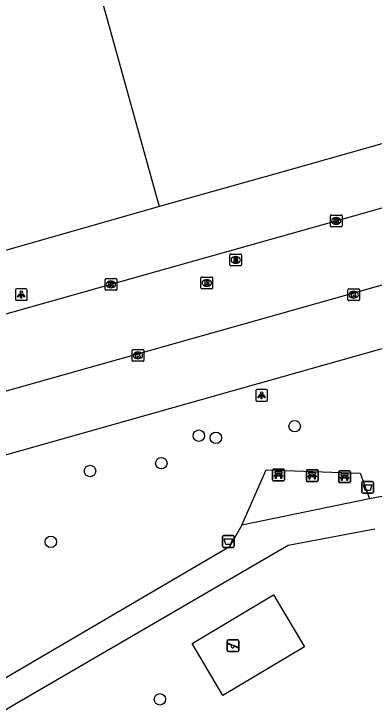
# Model space of a CAD drawing. Extents: x 159689 to 160786, y 387323 to 388339.
# Drawn here: x 159968.5 to 159999.3, y 387956.4 to 388016 of the extents above; entities that cross this region are included whole.
import ezdxf

# ---------------------------------------------------------------- set-up
doc = ezdxf.new("R2010")
doc.units = 0
for name, color, linetype in [('IMGEO_Afvalbak', 7, 'Continuous'), ('IMGEO_Bank', 7, 'Continuous'), ('IMGEO_Boom', 7, 'Continuous'), ('IMGEO_Groenvoorziening', 7, 'Continuous'), ('IMGEO_Kolk', 7, 'Continuous'), ('IMGEO_Lichtpunt', 7, 'Continuous'), ('IMGEO_Pand', 7, 'Continuous'), ('IMGEO_Rijbaan_lokaal_gesloten', 7, 'Continuous'), ('IMGEO_Rioolput', 7, 'Continuous'), ('IMGEO_Speelvoorziening', 7, 'Continuous'), ('IMGEO_Voetpad_halfverhard', 7, 'Continuous'), ('IMGEO_Voetpad_open', 7, 'Continuous')]:
    doc.layers.add(name, color=color, linetype=linetype)

msp = doc.modelspace()

# ---------------------------------------------------------------- linework, layer by layer
at = {"layer": 'IMGEO_Afvalbak'}
for p, q in [((159998.298, 387975.079), (159998.298, 387975.879)), ((159998.298, 387975.879), (159998.298, 387975.079)), ((159998.398, 387975.979), (159999.188, 387975.979)), ((159999.188, 387975.979), (159998.398, 387975.979)), ((159999.288, 387975.879), (159999.288, 387975.079)), ((159999.288, 387975.079), (159999.288, 387975.879)), ((159999.188, 387974.979), (159998.398, 387974.979)), ((159998.398, 387974.979), (159999.188, 387974.979)), ((159986.366, 387970.457), (159986.366, 387971.257)), ((159986.366, 387971.257), (159986.366, 387970.457)), ((159986.466, 387971.357), (159987.256, 387971.357)), ((159987.256, 387971.357), (159986.466, 387971.357)), ((159987.356, 387971.257), (159987.356, 387970.457)), ((159987.356, 387970.457), (159987.356, 387971.257)), ((159987.256, 387970.357), (159986.466, 387970.357)), ((159986.466, 387970.357), (159987.256, 387970.357))]:
    msp.add_line(p, q, dxfattribs=at)
for points in [[(159998.441, 387975.693), (159999.145, 387975.693), (159998.996, 387975.223), (159998.59, 387975.223), (159998.441, 387975.693)], [(159986.509, 387971.071), (159987.213, 387971.071), (159987.064, 387970.601), (159986.658, 387970.601), (159986.509, 387971.071)]]:
    msp.add_lwpolyline(points, dxfattribs=at)
for centre, start, end in [((159998.398, 387975.879), 90, 180), ((159998.398, 387975.879), 90, 180), ((159999.188, 387975.879), 0, 90), ((159999.188, 387975.879), 360, 90), ((159998.398, 387975.079), 180, 270), ((159998.398, 387975.079), 180, 270), ((159999.188, 387975.079), 270, 0), ((159999.188, 387975.079), 270, 0), ((159986.466, 387971.257), 90, 180), ((159986.466, 387971.257), 90, 180), ((159987.256, 387971.257), 0, 90), ((159987.256, 387971.257), 360, 90), ((159986.466, 387970.457), 180, 270), ((159986.466, 387970.457), 180, 270), ((159987.256, 387970.457), 270, 0), ((159987.256, 387970.457), 270, 0)]:
    msp.add_arc(centre, 0.1, start, end, dxfattribs=at)
at = {"layer": 'IMGEO_Bank'}
for p, q in [((159990.659, 387976.129), (159990.659, 387976.97)), ((159990.659, 387976.97), (159990.659, 387976.129)), ((159990.734, 387977.054), (159991.575, 387977.054)), ((159991.575, 387977.054), (159990.734, 387977.054)), ((159991.659, 387976.979), (159991.659, 387976.138)), ((159991.659, 387976.138), (159991.659, 387976.979)), ((159993.541, 387976.073), (159993.541, 387976.914)), ((159993.541, 387976.914), (159993.541, 387976.073)), ((159993.616, 387976.998), (159994.457, 387976.998)), ((159994.457, 387976.998), (159993.616, 387976.998)), ((159994.541, 387976.923), (159994.541, 387976.082)), ((159994.541, 387976.082), (159994.541, 387976.923)), ((159991.356, 387976.452), (159990.963, 387976.452)), ((159990.968, 387976.56), (159990.968, 387976.666)), ((159991.012, 387976.666), (159991.012, 387976.56)), ((159991.3, 387976.672), (159991.018, 387976.672)), ((159991.018, 387976.554), (159991.3, 387976.554)), ((159991.306, 387976.56), (159991.306, 387976.666)), ((159991.35, 387976.666), (159991.35, 387976.56)), ((159994.238, 387976.396), (159993.845, 387976.396)), ((159993.85, 387976.504), (159993.85, 387976.61)), ((159993.894, 387976.61), (159993.894, 387976.504)), ((159994.182, 387976.616), (159993.9, 387976.616)), ((159993.9, 387976.498), (159994.182, 387976.498)), ((159994.188, 387976.504), (159994.188, 387976.61)), ((159994.232, 387976.61), (159994.232, 387976.504)), ((159996.309, 387975.966), (159996.309, 387976.807)), ((159996.309, 387976.807), (159996.309, 387975.966)), ((159996.384, 387976.891), (159997.225, 387976.891)), ((159997.225, 387976.891), (159996.384, 387976.891)), ((159996.618, 387976.397), (159996.618, 387976.503)), ((159996.662, 387976.503), (159996.662, 387976.397)), ((159996.95, 387976.509), (159996.668, 387976.509)), ((159996.668, 387976.391), (159996.95, 387976.391)), ((159996.956, 387976.397), (159996.956, 387976.503)), ((159997, 387976.503), (159997, 387976.397)), ((159997.309, 387976.816), (159997.309, 387975.975)), ((159997.309, 387975.975), (159997.309, 387976.816)), ((159991.584, 387976.054), (159990.743, 387976.054)), ((159990.743, 387976.054), (159991.584, 387976.054)), ((159994.466, 387975.998), (159993.625, 387975.998)), ((159993.625, 387975.998), (159994.466, 387975.998)), ((159997.234, 387975.891), (159996.393, 387975.891)), ((159996.393, 387975.891), (159997.234, 387975.891)), ((159997.006, 387976.289), (159996.613, 387976.289))]:
    msp.add_line(p, q, dxfattribs=at)
for points in [[(159990.906, 387976.452), (159990.764, 387976.452), (159990.876, 387976.554), (159990.962, 387976.554)], [(159990.962, 387976.672), (159990.876, 387976.672), (159990.876, 387976.833), (159991.439, 387976.833), (159991.439, 387976.672), (159991.356, 387976.672)], [(159990.956, 387976.445), (159990.956, 387976.238), (159990.913, 387976.238), (159990.913, 387976.445)], [(159991.356, 387976.554), (159991.439, 387976.554), (159991.551, 387976.452), (159991.412, 387976.452)], [(159991.406, 387976.445), (159991.406, 387976.238), (159991.362, 387976.238), (159991.362, 387976.445)], [(159993.788, 387976.396), (159993.646, 387976.396), (159993.758, 387976.498), (159993.844, 387976.498)], [(159993.844, 387976.616), (159993.758, 387976.616), (159993.758, 387976.777), (159994.321, 387976.777), (159994.321, 387976.616), (159994.238, 387976.616)], [(159993.838, 387976.389), (159993.838, 387976.182), (159993.795, 387976.182), (159993.795, 387976.389)], [(159994.238, 387976.498), (159994.321, 387976.498), (159994.433, 387976.396), (159994.294, 387976.396)], [(159994.288, 387976.389), (159994.288, 387976.182), (159994.244, 387976.182), (159994.244, 387976.389)], [(159996.556, 387976.289), (159996.414, 387976.289), (159996.526, 387976.391), (159996.612, 387976.391)], [(159996.612, 387976.509), (159996.526, 387976.509), (159996.526, 387976.67), (159997.089, 387976.67), (159997.089, 387976.509), (159997.006, 387976.509)], [(159997.006, 387976.391), (159997.089, 387976.391), (159997.201, 387976.289), (159997.062, 387976.289)], [(159996.606, 387976.282), (159996.606, 387976.075), (159996.563, 387976.075), (159996.563, 387976.282)], [(159997.056, 387976.282), (159997.056, 387976.075), (159997.012, 387976.075), (159997.012, 387976.282)]]:
    msp.add_lwpolyline(points, dxfattribs=at)
for centre, radius, start, end in [((159990.737, 387976.976), 0.0779, 92.4484, 184.28452), ((159990.737, 387976.976), 0.0779, 92.4484, 184.28452), ((159991.581, 387976.976), 0.0779, 2.4484, 94.28452), ((159991.581, 387976.976), 0.0779, 2.4484, 94.28452), ((159993.619, 387976.92), 0.0779, 92.4484, 184.28452), ((159993.619, 387976.92), 0.0779, 92.4484, 184.28452), ((159994.463, 387976.92), 0.0779, 2.4484, 94.28452), ((159994.463, 387976.92), 0.0779, 2.4484, 94.28452), ((159990.906, 387976.445), 0.00671, 2.89567, 87.10433), ((159990.963, 387976.445), 0.00671, 92.89567, 177.10433), ((159990.961, 387976.665), 0.00671, 2.89567, 87.10433), ((159990.961, 387976.561), 0.00671, 272.89567, 357.10433), ((159991.018, 387976.665), 0.00671, 92.89567, 177.10433), ((159991.018, 387976.561), 0.00671, 182.89567, 267.10433), ((159991.3, 387976.665), 0.00671, 2.89567, 87.10433), ((159991.3, 387976.561), 0.00671, 272.89567, 357.10433), ((159991.357, 387976.665), 0.00671, 92.89567, 177.10433), ((159991.357, 387976.561), 0.00671, 182.89567, 267.10433), ((159991.355, 387976.445), 0.00671, 2.89567, 87.10433), ((159991.412, 387976.445), 0.00671, 92.89567, 177.10433), ((159993.788, 387976.389), 0.00671, 2.89567, 87.10433), ((159993.845, 387976.389), 0.00671, 92.89567, 177.10433), ((159993.843, 387976.609), 0.00671, 2.89567, 87.10433), ((159993.843, 387976.505), 0.00671, 272.89567, 357.10433), ((159993.9, 387976.609), 0.00671, 92.89567, 177.10433), ((159993.9, 387976.505), 0.00671, 182.89567, 267.10433), ((159994.182, 387976.609), 0.00671, 2.89567, 87.10433), ((159994.182, 387976.505), 0.00671, 272.89567, 357.10433), ((159994.239, 387976.609), 0.00671, 92.89567, 177.10433), ((159994.239, 387976.505), 0.00671, 182.89567, 267.10433), ((159994.237, 387976.389), 0.00671, 2.89567, 87.10433), ((159994.294, 387976.389), 0.00671, 92.89567, 177.10433), ((159996.387, 387976.813), 0.0779, 92.4484, 184.28452), ((159996.387, 387976.813), 0.0779, 92.4484, 184.28452), ((159996.611, 387976.502), 0.00671, 2.89567, 87.10433), ((159996.611, 387976.398), 0.00671, 272.89567, 357.10433), ((159996.668, 387976.502), 0.00671, 92.89567, 177.10433), ((159996.668, 387976.398), 0.00671, 182.89567, 267.10433), ((159996.95, 387976.502), 0.00671, 2.89567, 87.10433), ((159996.95, 387976.398), 0.00671, 272.89567, 357.10433), ((159997.007, 387976.502), 0.00671, 92.89567, 177.10433), ((159997.007, 387976.398), 0.00671, 182.89567, 267.10433), ((159997.231, 387976.813), 0.0779, 2.4484, 94.28452), ((159997.231, 387976.813), 0.0779, 2.4484, 94.28452), ((159990.737, 387976.132), 0.0779, 182.4484, 274.28452), ((159990.737, 387976.132), 0.0779, 182.4484, 274.28452), ((159991.581, 387976.132), 0.0779, 272.4484, 4.28452), ((159991.581, 387976.132), 0.0779, 272.4484, 4.28452), ((159993.619, 387976.076), 0.0779, 182.4484, 274.28452), ((159993.619, 387976.076), 0.0779, 182.4484, 274.28452), ((159994.463, 387976.076), 0.0779, 272.4484, 4.28452), ((159994.463, 387976.076), 0.0779, 272.4484, 4.28452), ((159996.387, 387975.969), 0.0779, 182.4484, 274.28452), ((159996.387, 387975.969), 0.0779, 182.4484, 274.28452), ((159996.556, 387976.282), 0.00671, 2.89567, 87.10433), ((159996.613, 387976.282), 0.00671, 92.89567, 177.10433), ((159997.005, 387976.282), 0.00671, 2.89567, 87.10433), ((159997.062, 387976.282), 0.00671, 92.89567, 177.10433), ((159997.231, 387975.969), 0.0779, 272.4484, 4.28452), ((159997.231, 387975.969), 0.0779, 272.4484, 4.28452)]:
    msp.add_arc(centre, radius, start, end, dxfattribs=at)
at = {"layer": 'IMGEO_Boom'}
for centre in [(159992.54, 387980.717), (159984.348, 387979.908), (159985.796, 387979.73), (159981.131, 387977.552), (159975.027, 387976.891), (159971.672, 387970.826), (159981.012, 387957.356)]:
    msp.add_circle(centre, 0.489, dxfattribs=at)
at = {"layer": 'IMGEO_Groenvoorziening'}
msp.add_lwpolyline([(159986.387, 387957.694), (159983.756, 387962.126), (159990.731, 387966.293), (159993.386, 387961.846), (159986.387, 387957.694)], dxfattribs=at)
at = {"layer": 'IMGEO_Kolk'}
for p, q in [((159995.6, 387997.861), (159995.6, 387998.713)), ((159995.675, 387998.787), (159996.527, 387998.787)), ((159996.088, 387998.567), (159996.113, 387998.567)), ((159996.601, 387998.713), (159996.601, 387997.861)), ((159996.527, 387997.787), (159995.675, 387997.787)), ((159996.111, 387998.007), (159996.086, 387998.007)), ((159976.318, 387992.425), (159976.318, 387993.277)), ((159976.393, 387993.351), (159977.245, 387993.351)), ((159976.806, 387993.131), (159976.831, 387993.131)), ((159977.319, 387993.277), (159977.319, 387992.425)), ((159976.829, 387992.571), (159976.804, 387992.571)), ((159997.165, 387992.462), (159998.017, 387992.462)), ((159977.245, 387992.351), (159976.393, 387992.351)), ((159997.09, 387991.536), (159997.09, 387992.388)), ((159997.578, 387992.242), (159997.603, 387992.242)), ((159998.091, 387992.388), (159998.091, 387991.536)), ((159998.017, 387991.462), (159997.165, 387991.462)), ((159997.601, 387991.682), (159997.576, 387991.682)), ((159978.628, 387986.346), (159978.628, 387987.198)), ((159978.703, 387987.272), (159979.555, 387987.272)), ((159979.116, 387987.052), (159979.141, 387987.052)), ((159979.629, 387987.198), (159979.629, 387986.346)), ((159979.139, 387986.492), (159979.114, 387986.492)), ((159979.555, 387986.272), (159978.703, 387986.272))]:
    msp.add_line(p, q, dxfattribs=at)
for points in [[(159995.6, 387997.861), (159995.6, 387998.713)], [(159995.675, 387998.787), (159996.527, 387998.787)], [(159995.921, 387998.487), (159996.044, 387998.487), (159996.044, 387998.336), (159996.174, 387998.487), (159996.338, 387998.487), (159996.192, 387998.336), (159996.345, 387998.087), (159996.193, 387998.087), (159996.108, 387998.251), (159996.044, 387998.184), (159996.044, 387998.087), (159995.921, 387998.087), (159995.921, 387998.487)], [(159996.601, 387998.713), (159996.601, 387997.861)], [(159996.527, 387997.787), (159995.675, 387997.787)], [(159976.318, 387992.425), (159976.318, 387993.277)], [(159976.393, 387993.351), (159977.245, 387993.351)], [(159976.639, 387993.051), (159976.762, 387993.051), (159976.762, 387992.9), (159976.892, 387993.051), (159977.056, 387993.051), (159976.91, 387992.9), (159977.063, 387992.651), (159976.911, 387992.651), (159976.826, 387992.815), (159976.762, 387992.748), (159976.762, 387992.651), (159976.639, 387992.651), (159976.639, 387993.051)], [(159977.319, 387993.277), (159977.319, 387992.425)], [(159997.165, 387992.462), (159998.017, 387992.462)], [(159977.245, 387992.351), (159976.393, 387992.351)], [(159997.09, 387991.536), (159997.09, 387992.388)], [(159997.411, 387992.162), (159997.534, 387992.162), (159997.534, 387992.011), (159997.664, 387992.162), (159997.828, 387992.162), (159997.682, 387992.011), (159997.835, 387991.762), (159997.683, 387991.762), (159997.598, 387991.926), (159997.534, 387991.859), (159997.534, 387991.762), (159997.411, 387991.762), (159997.411, 387992.162)], [(159998.091, 387992.388), (159998.091, 387991.536)], [(159998.017, 387991.462), (159997.165, 387991.462)], [(159978.628, 387986.346), (159978.628, 387987.198)], [(159978.703, 387987.272), (159979.555, 387987.272)], [(159979.629, 387987.198), (159979.629, 387986.346)], [(159978.949, 387986.972), (159979.072, 387986.972), (159979.072, 387986.821), (159979.202, 387986.972), (159979.366, 387986.972), (159979.22, 387986.821), (159979.373, 387986.572), (159979.221, 387986.572), (159979.136, 387986.736), (159979.072, 387986.669), (159979.072, 387986.572), (159978.949, 387986.572), (159978.949, 387986.972)], [(159979.555, 387986.272), (159978.703, 387986.272)]]:
    msp.add_lwpolyline(points, dxfattribs=at)
for centre, start, end in [((159995.677, 387998.711), 91.55205, 178.44795), ((159995.677, 387998.711), 91.55205, 178.44795), ((159996.525, 387998.711), 1.55205, 88.44795), ((159996.525, 387998.711), 1.55205, 88.44795), ((159995.677, 387997.863), 181.55205, 268.44795), ((159995.677, 387997.863), 181.55205, 268.44795), ((159996.525, 387997.863), 271.55205, 358.44795), ((159996.525, 387997.863), 271.55205, 358.44795), ((159976.395, 387993.275), 91.55205, 178.44795), ((159976.395, 387993.275), 91.55205, 178.44795), ((159977.243, 387993.275), 1.55205, 88.44795), ((159977.243, 387993.275), 1.55205, 88.44795), ((159976.395, 387992.427), 181.55205, 268.44795), ((159976.395, 387992.427), 181.55205, 268.44795), ((159977.243, 387992.427), 271.55205, 358.44795), ((159977.243, 387992.427), 271.55205, 358.44795), ((159997.167, 387992.386), 91.55205, 178.44795), ((159997.167, 387992.386), 91.55205, 178.44795), ((159998.015, 387992.386), 1.55205, 88.44795), ((159998.015, 387992.386), 1.55205, 88.44795), ((159997.167, 387991.538), 181.55205, 268.44795), ((159997.167, 387991.538), 181.55205, 268.44795), ((159998.015, 387991.538), 271.55205, 358.44795), ((159998.015, 387991.538), 271.55205, 358.44795), ((159978.705, 387987.196), 91.55205, 178.44795), ((159978.705, 387987.196), 91.55205, 178.44795), ((159979.553, 387987.196), 1.55205, 88.44795), ((159979.553, 387987.196), 1.55205, 88.44795), ((159978.705, 387986.348), 181.55205, 268.44795), ((159978.705, 387986.348), 181.55205, 268.44795), ((159979.553, 387986.348), 271.55205, 358.44795), ((159979.553, 387986.348), 271.55205, 358.44795)]:
    msp.add_arc(centre, 0.0765, start, end, dxfattribs=at)
for centre, major_axis, ratio, start_param, end_param in [((159996.087, 387998.287), (-0.387, 0.002), 0.722429, 4.712389, 7.853982), ((159996.112, 387998.287), (-0.39, 0.002), 0.717154, 1.570796, 4.712389), ((159976.805, 387992.851), (-0.387, 0.002), 0.722429, 4.712389, 7.853982), ((159976.83, 387992.851), (-0.39, 0.002), 0.717154, 1.570796, 4.712389), ((159997.577, 387991.962), (-0.387, 0.002), 0.722429, 4.712389, 7.853982), ((159997.602, 387991.962), (-0.39, 0.002), 0.717154, 1.570796, 4.712389), ((159979.115, 387986.772), (-0.387, 0.002), 0.722429, 4.712389, 7.853982), ((159979.14, 387986.772), (-0.39, 0.002), 0.717154, 1.570796, 4.712389)]:
    msp.add_ellipse(centre, major_axis=major_axis, ratio=ratio, start_param=start_param, end_param=end_param, dxfattribs=at)
at = {"layer": 'IMGEO_Lichtpunt'}
for p, q in [((159969.544, 387992.486), (159968.736, 387992.486)), ((159969.544, 387992.486), (159968.736, 387992.486)), ((159968.642, 387992.391), (159968.642, 387991.584)), ((159968.642, 387992.391), (159968.642, 387991.584)), ((159969.638, 387991.584), (159969.638, 387992.391)), ((159969.638, 387991.584), (159969.638, 387992.391)), ((159968.736, 387991.49), (159969.544, 387991.49)), ((159968.736, 387991.49), (159969.544, 387991.49)), ((159989.212, 387983.775), (159989.212, 387982.968)), ((159989.212, 387983.775), (159989.212, 387982.968)), ((159990.114, 387983.87), (159989.306, 387983.87)), ((159990.114, 387983.87), (159989.306, 387983.87)), ((159990.208, 387982.968), (159990.208, 387983.775)), ((159990.208, 387982.968), (159990.208, 387983.775)), ((159989.306, 387982.874), (159990.114, 387982.874)), ((159989.306, 387982.874), (159990.114, 387982.874))]:
    msp.add_line(p, q, dxfattribs=at)
for points in [[(159969.016, 387992.055), (159969.055, 387992.027), (159968.867, 387991.765), (159968.829, 387991.792), (159969.016, 387992.055)], [(159969.118, 387992.007), (159969.165, 387992.007), (159969.165, 387991.685), (159969.118, 387991.685), (159969.118, 387992.007)], [(159969.228, 387992.027), (159969.266, 387992.054), (159969.453, 387991.792), (159969.414, 387991.764), (159969.228, 387992.027)], [(159989.586, 387983.439), (159989.625, 387983.411), (159989.437, 387983.149), (159989.399, 387983.176), (159989.586, 387983.439)], [(159989.688, 387983.391), (159989.735, 387983.391), (159989.735, 387983.069), (159989.688, 387983.069), (159989.688, 387983.391)], [(159989.798, 387983.411), (159989.836, 387983.438), (159990.023, 387983.176), (159989.984, 387983.148), (159989.798, 387983.411)]]:
    msp.add_lwpolyline(points, dxfattribs=at)
for centre in [(159969.141, 387992.189), (159989.711, 387983.573)]:
    msp.add_circle(centre, 0.0994, dxfattribs=at)
for centre, start, end in [((159968.736, 387992.391), 90, 180), ((159968.736, 387992.391), 90, 180), ((159969.544, 387992.391), 0, 90), ((159969.544, 387992.391), 0, 90), ((159968.736, 387991.584), 180, 270), ((159968.736, 387991.584), 180, 270), ((159969.544, 387991.584), 270, 0), ((159969.544, 387991.584), 270, 360), ((159989.306, 387983.775), 90, 180), ((159989.306, 387983.775), 90, 180), ((159990.114, 387983.775), 0, 90), ((159990.114, 387983.775), 0, 90), ((159989.306, 387982.968), 180, 270), ((159989.306, 387982.968), 180, 270), ((159990.114, 387982.968), 270, 0), ((159990.114, 387982.968), 270, 360)]:
    msp.add_arc(centre, 0.0946, start, end, dxfattribs=at)
at = {"layer": 'IMGEO_Pand'}
for points in [[(159980.963, 387999.514), (159980.828, 388000), (159967.236, 388048.87)], [(160034.502, 388014.561), (160032.05, 388013.873), (160028.888, 388012.985), (160015.583, 388009.251), (160010.404, 388007.798), (160007.521, 388006.989), (160000, 388004.875), (159990.726, 388002.268), (159982.685, 388000), (159980.963, 387999.514)], [(159980.963, 387999.514), (159980.657, 387999.428), (159975.19, 387997.872), (159966.45, 387995.384)]]:
    msp.add_lwpolyline(points, dxfattribs=at)
at = {"layer": 'IMGEO_Rijbaan_lokaal_gesloten'}
for points in [[(159849.42, 387956.928), (159867.201, 387961.954), (159885.981, 387967.286), (159904.721, 387972.567), (159921.263, 387977.213), (159939.339, 387982.319), (159960.046, 387988.14), (159976.848, 387992.866), (159996.101, 387998.287), (160012.92, 388003.049), (160030.725, 388008.065), (160048.532, 388013.083), (160082.159, 388022.551)], [(159938.528, 387975.474), (159941.956, 387976.446), (159997.91, 387992.22), (160026.043, 388000.161)]]:
    msp.add_lwpolyline(points, dxfattribs=at)
at = {"layer": 'IMGEO_Rioolput'}
for p, q in [((159986.995, 387994.523), (159986.995, 387995.375)), ((159987.07, 387995.449), (159987.922, 387995.449)), ((159987.996, 387995.375), (159987.996, 387994.523)), ((159987.483, 387995.229), (159987.508, 387995.229)), ((159987.922, 387994.449), (159987.07, 387994.449)), ((159987.506, 387994.669), (159987.481, 387994.669)), ((159984.523, 387992.555), (159984.523, 387993.407)), ((159984.598, 387993.481), (159985.45, 387993.481)), ((159985.011, 387993.261), (159985.036, 387993.261)), ((159985.524, 387993.407), (159985.524, 387992.555)), ((159985.45, 387992.481), (159984.598, 387992.481)), ((159985.034, 387992.701), (159985.009, 387992.701))]:
    msp.add_line(p, q, dxfattribs=at)
for points in [[(159986.995, 387994.523), (159986.995, 387995.375)], [(159987.07, 387995.449), (159987.922, 387995.449)], [(159987.996, 387995.375), (159987.996, 387994.523)], [(159987.584, 387995.147), (159987.332, 387995.149), (159987.332, 387994.749)], [(159987.332, 387994.749), (159987.456, 387994.749), (159987.456, 387994.911), (159987.467, 387994.911)], [(159987.51, 387995.068), (159987.456, 387995.068), (159987.456, 387994.987)], [(159987.456, 387994.987), (159987.508, 387994.987)], [(159987.514, 387994.882), (159987.585, 387994.749), (159987.725, 387994.749), (159987.66, 387994.875)], [(159987.922, 387994.449), (159987.07, 387994.449)], [(159984.523, 387992.555), (159984.523, 387993.407)], [(159984.598, 387993.481), (159985.45, 387993.481)], [(159985.112, 387993.179), (159984.86, 387993.181), (159984.86, 387992.781)], [(159985.038, 387993.1), (159984.984, 387993.1), (159984.984, 387993.019)], [(159984.984, 387993.019), (159985.036, 387993.019)], [(159985.524, 387993.407), (159985.524, 387992.555)], [(159985.45, 387992.481), (159984.598, 387992.481)], [(159984.86, 387992.781), (159984.984, 387992.781), (159984.984, 387992.943), (159984.995, 387992.943)], [(159985.042, 387992.914), (159985.113, 387992.781), (159985.253, 387992.781), (159985.188, 387992.907)]]:
    msp.add_lwpolyline(points, dxfattribs=at)
for centre, radius, start, end in [((159987.072, 387995.373), 0.0765, 91.55205, 178.44795), ((159987.072, 387995.373), 0.0765, 91.55205, 178.44795), ((159987.92, 387995.373), 0.0765, 1.55205, 88.44795), ((159987.92, 387995.373), 0.0765, 1.55205, 88.44795), ((159987.466, 387994.858), 0.0533, 26.02933, 88.69889), ((159987.492, 387995.176), 0.19, 274.7715, 282.96867), ((159987.516, 387994.972), 0.0964, 77.00612, 93.18647), ((159987.53, 387995.029), 0.0378, 276.66336, 79.67722), ((159987.583, 387995.037), 0.109, 350.36119, 89.41601), ((159987.581, 387995.037), 0.112, 277.58423, 350.98172), ((159987.565, 387994.822), 0.108, 29.51342, 73.79051), ((159987.072, 387994.525), 0.0765, 181.55205, 268.44795), ((159987.072, 387994.525), 0.0765, 181.55205, 268.44795), ((159987.92, 387994.525), 0.0765, 271.55205, 358.44795), ((159987.92, 387994.525), 0.0765, 271.55205, 358.44795), ((159984.6, 387993.405), 0.0765, 91.55205, 178.44795), ((159984.6, 387993.405), 0.0765, 91.55205, 178.44795), ((159985.02, 387993.208), 0.19, 274.7715, 282.96867), ((159985.044, 387993.004), 0.0964, 77.00612, 93.18647), ((159985.058, 387993.061), 0.0378, 276.66336, 79.67722), ((159985.111, 387993.069), 0.109, 350.36119, 89.41601), ((159985.109, 387993.069), 0.112, 277.58423, 350.98172), ((159985.448, 387993.405), 0.0765, 1.55205, 88.44795), ((159985.448, 387993.405), 0.0765, 1.55205, 88.44795), ((159984.6, 387992.557), 0.0765, 181.55205, 268.44795), ((159984.6, 387992.557), 0.0765, 181.55205, 268.44795), ((159984.994, 387992.89), 0.0533, 26.02933, 88.69889), ((159985.093, 387992.854), 0.108, 29.51342, 73.79051), ((159985.448, 387992.557), 0.0765, 271.55205, 358.44795), ((159985.448, 387992.557), 0.0765, 271.55205, 358.44795)]:
    msp.add_arc(centre, radius, start, end, dxfattribs=at)
for centre, major_axis, ratio, start_param, end_param in [((159987.482, 387994.949), (-0.387, 0.002), 0.722429, 4.712389, 7.853982), ((159987.507, 387994.949), (-0.39, 0.002), 0.717154, 1.570796, 4.712389), ((159985.01, 387992.981), (-0.387, 0.002), 0.722429, 4.712389, 7.853982), ((159985.035, 387992.981), (-0.39, 0.002), 0.717154, 1.570796, 4.712389)]:
    msp.add_ellipse(centre, major_axis=major_axis, ratio=ratio, start_param=start_param, end_param=end_param, dxfattribs=at)
at = {"layer": 'IMGEO_Speelvoorziening'}
for p, q in [((159986.769, 387961.54), (159986.769, 387962.34)), ((159986.769, 387962.34), (159986.769, 387961.54)), ((159987.152, 387961.968), (159986.813, 387962.105)), ((159986.838, 387962.165), (159987.714, 387961.812)), ((159986.869, 387962.44), (159987.659, 387962.44)), ((159987.659, 387962.44), (159986.869, 387962.44)), ((159987.759, 387962.34), (159987.759, 387961.54)), ((159987.759, 387961.54), (159987.759, 387962.34)), ((159987.659, 387961.44), (159986.869, 387961.44)), ((159986.869, 387961.44), (159987.659, 387961.44)), ((159987.69, 387961.752), (159987.35, 387961.889))]:
    msp.add_line(p, q, dxfattribs=at)
for centre, radius, start, end in [((159986.869, 387962.34), 0.1, 90, 180), ((159986.869, 387962.34), 0.1, 90, 180), ((159986.826, 387962.135), 0.0327, 68.07798, 248.07798), ((159987.659, 387962.34), 0.1, 0, 90), ((159987.659, 387962.34), 0.1, 360, 90), ((159986.869, 387961.54), 0.1, 180, 270), ((159986.869, 387961.54), 0.1, 180, 270), ((159987.231, 387961.878), 0.12, 130.99278, 5.16318), ((159987.659, 387961.54), 0.1, 270, 0), ((159987.659, 387961.54), 0.1, 270, 0), ((159987.702, 387961.782), 0.0327, 248.07798, 68.07798)]:
    msp.add_arc(centre, radius, start, end, dxfattribs=at)
at = {"layer": 'IMGEO_Voetpad_halfverhard'}
for points in [[(160027.378, 387993.584), (160026.344, 387991.352), (160023.143, 387983.751), (160022.891, 387983.193), (160020.967, 387978.944), (160020.409, 387978.508), (160000, 387974.703), (159998.948, 387974.507)], [(159988.031, 387972.25), (159986.952, 387970.414), (159944.769, 387945.695)], [(159951.143, 387946.514), (159968.592, 387956.94), (159991.972, 387970.541), (159999.39, 387971.951)]]:
    msp.add_lwpolyline(points, dxfattribs=at)
at = {"layer": 'IMGEO_Voetpad_open'}
for points in [[(159941.119, 387970.746), (159987.186, 387983.737), (160026.743, 387994.896)], [(159988.031, 387972.25), (159990.106, 387977.001), (159998.156, 387976.693), (159998.948, 387974.507)], [(159998.948, 387974.507), (159988.031, 387972.25)]]:
    msp.add_lwpolyline(points, dxfattribs=at)

doc.saveas('drawing.dxf')
